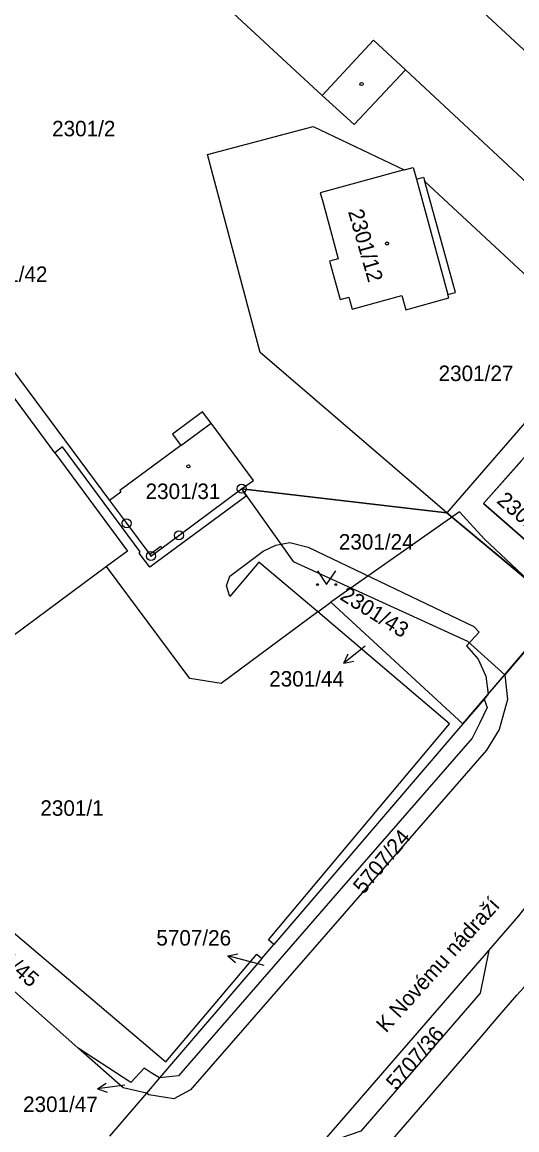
# Model space of a CAD drawing. Extents: x -644096 to -634268, y -1141430 to -1133463.
# Drawn here: x -638768.8 to -638714.4, y -1138924.7 to -1138803 of the extents above; entities that cross this region are included whole.
import ezdxf

# ---------------------------------------------------------------- set-up
doc = ezdxf.new("R2010")
doc.units = 0
for name, color, linetype in [('_CIVIL_CONSTRUCTION', 7, 'Continuous'), ('B_Hranice _3D', 7, 'Continuous'), ('M_Svah_Nasyp', 7, 'Continuous'), ('M_Svah_Zarez', 7, 'Continuous'), ('svrsek_osa_sjezdy', 7, 'Continuous'), ('svrsek_osa_terminal_VRT', 7, 'Continuous'), ('svrsek_osa_VRT', 7, 'Continuous'), ('svrsek_popisy_VRT', 7, 'Continuous'), ('terminal_VRT', 7, 'Continuous')]:
    doc.layers.add(name, color=color, linetype=linetype)

msp = doc.modelspace()

# ---------------------------------------------------------------- linework, layer by layer
at = {"layer": '_CIVIL_CONSTRUCTION'}
for centre, radius in [((-638744.67, -1138854.25), 0.5), ((-638744.67, -1138854.25), 0.0303), ((-638757.31, -1138858.04), 0.5), ((-638757.31, -1138858.04), 0.0303), ((-638751.55, -1138859.37), 0.5), ((-638751.55, -1138859.37), 0.0303), ((-638754.63, -1138861.65), 0.5), ((-638754.63, -1138861.65), 0.0303)]:
    msp.add_circle(centre, radius, dxfattribs=at)
at = {"layer": 'B_Hranice _3D'}
for points in [[(-638708.2, -1138865.82), (-638699.36, -1138855.13), (-638711.39, -1138844.53), (-638722.12, -1138856.89), (-638709.54, -1138867.39)], [(-638703.77, -1138854.57), (-638706.55, -1138857.72), (-638706.18, -1138858.06), (-638710.25, -1138862.72), (-638718.08, -1138855.88), (-638711.17, -1138848.05)], [(-638744.67, -1138854.25), (-638739.01, -1138862.26), (-638719.85, -1138871.01), (-638715.77, -1138874.69), (-638709.54, -1138867.39), (-638722.12, -1138856.89)], [(-638734.86, -1138866.71), (-638720.37, -1138880.09), (-638708.2, -1138865.82), (-638710.08, -1138865.63), (-638713.21, -1138864.26), (-638718, -1138859.8), (-638720.73, -1138856.8)]]:
    msp.add_lwpolyline(points, close=True, dxfattribs=at)
at = {"layer": 'M_Svah_Nasyp'}
for p, q in [((-638735.81, -1138811.03), (-638730.18, -1138804.97)), ((-638730.18, -1138804.97), (-638726.68, -1138808.23)), ((-638725.47, -1138820.24), (-638722.01, -1138832.92)), ((-638751.35, -1138849.49), (-638748.03, -1138847.04)), ((-638753.53, -1138860.58), (-638754.76, -1138861.48)), ((-638753.41, -1138860.74), (-638753.53, -1138860.58))]:
    msp.add_line(p, q, dxfattribs=at)
at = {"layer": 'M_Svah_Zarez'}
for centre in [(-638731.49, -1138809.79), (-638728.7, -1138827.31), (-638750.52, -1138851.79)]:
    msp.add_circle(centre, 0.175, dxfattribs=at)
at = {"layer": 'svrsek_osa_sjezdy'}
msp.add_lwpolyline([(-638736.33, -1138863.28), (-638735.33, -1138864.78), (-638734.33, -1138863.28)], dxfattribs=at)
for centre in [(-638736.33, -1138864.78), (-638734.33, -1138864.78)]:
    msp.add_circle(centre, 0.1, dxfattribs=at)
at = {"layer": 'svrsek_osa_terminal_VRT'}
msp.add_arc((-642050.26, -1145189.6), 8802.25, 41.413152, 75.317049, dxfattribs=at)
at = {"layer": 'svrsek_popisy_VRT'}
for p, q in [((-638731.09, -1138871.56), (-638733.45, -1138873.41)), ((-638733.45, -1138873.41), (-638732.97, -1138872.4)), ((-638733.45, -1138873.41), (-638732.36, -1138873.19)), ((-638746.18, -1138905.55), (-638745.08, -1138905.33)), ((-638743.28, -1138906.33), (-638746.18, -1138905.55)), ((-638746.18, -1138905.55), (-638745.34, -1138906.3)), ((-638742.18, -1138906.62), (-638743.28, -1138906.33)), ((-638760.49, -1138920.16), (-638759.56, -1138919.54)), ((-638757.51, -1138919.79), (-638760.49, -1138920.16)), ((-638760.49, -1138920.16), (-638759.43, -1138920.53))]:
    msp.add_line(p, q, dxfattribs=at)
at = {"layer": 'terminal_VRT'}
for p, q in [((-638795.77, -1138806.3), (-638759.17, -1138855.54)), ((-638724.56, -1138820.48), (-638697.29, -1138845.87)), ((-638744.67, -1138854.25), (-638722.12, -1138856.89)), ((-638709.54, -1138867.39), (-638722.12, -1138856.89)), ((-638709.54, -1138867.39), (-638715.77, -1138874.69)), ((-638717.58, -1138876.82), (-638715.77, -1138874.69)), ((-638718.03, -1138877.35), (-638720.37, -1138880.09)), ((-638717.58, -1138876.82), (-638718.03, -1138877.35)), ((-638742.44, -1138905.85), (-638741.13, -1138904.32)), ((-638736.03, -1138926.36), (-638717.51, -1138904.97)), ((-638742.44, -1138905.85), (-638753.69, -1138918.98)), ((-638753.69, -1138918.98), (-638755.13, -1138920.67)), ((-638755.13, -1138920.67), (-638759.18, -1138925.39))]:
    msp.add_line(p, q, dxfattribs=at)
for points in [[(-638710.63, -1138823.16), (-638726.68, -1138808.23), (-638732.3, -1138814.23), (-638735.81, -1138811.03), (-638762.7, -1138786.14), (-638749.96, -1138772.39), (-638752.89, -1138769.67), (-638750.54, -1138767.61), (-638747.6, -1138770.33), (-638749.72, -1138772.62), (-638703.47, -1138815.45)], [(-638765.19, -1138850.3), (-638796.49, -1138807.89), (-638807.1, -1138815.77)], [(-638722.12, -1138856.89), (-638742.63, -1138839.28), (-638748.4, -1138817.53), (-638736.8, -1138814.45), (-638726.81, -1138819.22)], [(-638726.81, -1138819.22), (-638736.03, -1138821.74), (-638735.79, -1138822.6), (-638734.79, -1138826.26), (-638734.05, -1138828.99), (-638735.01, -1138829.25), (-638733.86, -1138833.47), (-638732.9, -1138833.2), (-638732.53, -1138834.53), (-638727.07, -1138833.02), (-638726.63, -1138834.59), (-638721.91, -1138833.28), (-638722.01, -1138832.92), (-638721.19, -1138832.7), (-638724.56, -1138820.48)], [(-638726.81, -1138819.22), (-638725.82, -1138818.95), (-638725.47, -1138820.24), (-638724.68, -1138820.03), (-638724.56, -1138820.48)], [(-638759.51, -1138862.79), (-638776.23, -1138875.17), (-638778.71, -1138871.73), (-638781.96, -1138874.13), (-638808.72, -1138837.78)], [(-638744.67, -1138854.25), (-638743.38, -1138853.36), (-638748.03, -1138847.04), (-638748.95, -1138845.79), (-638752.26, -1138848.24), (-638751.35, -1138849.49), (-638758.05, -1138854.46), (-638757.93, -1138854.62), (-638759.17, -1138855.54)], [(-638744.67, -1138854.25), (-638744.17, -1138855.06), (-638754.77, -1138862.86), (-638755.91, -1138861.31), (-638755.81, -1138861.17), (-638764.34, -1138849.66), (-638765.19, -1138850.3)], [(-638765.19, -1138850.3), (-638757.22, -1138861.09), (-638759.51, -1138862.79)], [(-638713.94, -1138851.19), (-638718.08, -1138855.88), (-638710.25, -1138862.72), (-638706.18, -1138858.06), (-638706.55, -1138857.72), (-638703.77, -1138854.57), (-638708.03, -1138850.82)], [(-638759.17, -1138855.54), (-638757.31, -1138858.04), (-638754.76, -1138861.48), (-638754.63, -1138861.65), (-638753.41, -1138860.74), (-638751.55, -1138859.37), (-638744.67, -1138854.25)], [(-638736.31, -1138867.78), (-638742.77, -1138862.3), (-638745.97, -1138866.09), (-638746.33, -1138864.9), (-638745.96, -1138863.84), (-638742.32, -1138861.11), (-638740.92, -1138860.44), (-638739.38, -1138860.15), (-638737.37, -1138860.67), (-638719.15, -1138869.38), (-638718.58, -1138869.99), (-638719.98, -1138871.49), (-638718.68, -1138872.99), (-638717.85, -1138874.85), (-638717.58, -1138876.82)], [(-638736.31, -1138867.78), (-638746.91, -1138875.65), (-638750.36, -1138875.09), (-638759.51, -1138862.79)], [(-638736.31, -1138867.78), (-638734.86, -1138866.71), (-638720.37, -1138880.09)], [(-638741.13, -1138904.32), (-638741.72, -1138903.82), (-638721.83, -1138880.06), (-638736.31, -1138867.78)], [(-638715.77, -1138874.69), (-638715.46, -1138877.39), (-638716.37, -1138880.69), (-638717.78, -1138882.98), (-638750.29, -1138920.3), (-638752.13, -1138921.26), (-638754.88, -1138920.83), (-638755.13, -1138920.67)], [(-638718.03, -1138877.35), (-638717.68, -1138878.3), (-638718.5, -1138879.95), (-638719.34, -1138881.64), (-638733.7, -1138898.13), (-638751.61, -1138918.74), (-638753.69, -1138918.98)], [(-638720.37, -1138880.09), (-638733, -1138894.83), (-638741.13, -1138904.32)], [(-638717.51, -1138904.97), (-638714.22, -1138901.18), (-638712.99, -1138899.62), (-638698.6, -1138882.72)], [(-638732.63, -1138930.98), (-638725.25, -1138922.43), (-638718.58, -1138914.71), (-638716.51, -1138912.31), (-638714.42, -1138909.89), (-638713.67, -1138909.03), (-638710.78, -1138905.73), (-638708.84, -1138903.5), (-638698.32, -1138891.48), (-638697.5, -1138890.54), (-638695.42, -1138887.88), (-638694.29, -1138886.55), (-638694.02, -1138886.25)], [(-638782.8, -1138897.42), (-638782.84, -1138896.03), (-638782.45, -1138894.53), (-638781.79, -1138893.36), (-638778.49, -1138890.95), (-638777.45, -1138890.37), (-638776.21, -1138890.92), (-638779.49, -1138894.74), (-638753, -1138917.2), (-638743.01, -1138905.37), (-638742.44, -1138905.85)], [(-638762.62, -1138915.7), (-638779.35, -1138900.85), (-638782.8, -1138897.42)], [(-638717.51, -1138904.97), (-638718.45, -1138909.66), (-638731.58, -1138924.81), (-638736.03, -1138926.36)], [(-638753.69, -1138918.98), (-638754.62, -1138918.43), (-638755.37, -1138917.89), (-638756.83, -1138919.48), (-638762.62, -1138915.7)], [(-638755.13, -1138920.67), (-638757.68, -1138920.08), (-638762.62, -1138915.7)]]:
    msp.add_lwpolyline(points, dxfattribs=at)

# ---------------------------------------------------------------- texts
at = {"layer": 'svrsek_osa_VRT'}
for s, p in [('2301/2', (-638765.49, -1138815.53)), ('2301/42', (-638774.22, -1138831.53)), ('2301/27', (-638723.03, -1138842.42)), ('2301/31', (-638755.22, -1138855.38)), ('2301/24', (-638733.99, -1138860.93)), ('2301/44', (-638741.64, -1138875.98)), ('2301/1', (-638766.78, -1138890.18)), ('5707/26', (-638754.04, -1138904.44)), ('2301/47', (-638768.68, -1138922.72))]:
    msp.add_text(s, height=1.7, dxfattribs=at).set_placement(p)
for s, rotation, p in [('2301/12', 286, (-638732.99, -1138823.8)), ('2301/13', 319, (-638716.74, -1138855.71)), ('2301/43', 328, (-638733.98, -1138866.34)), ('5707/24', 50, (-638731.28, -1138898.89)), ('2301/45', 319, (-638774.06, -1138903.73)), ('5707/36', 49, (-638727.68, -1138920.44))]:
    msp.add_text(s, height=1.7, rotation=rotation, dxfattribs=at).set_placement(p)
at = {"layer": 'svrsek_popisy_VRT'}
msp.add_text('K Novému nádraží', height=1.7, rotation=48, dxfattribs=at).set_placement((-638728.79, -1138914.11))

doc.saveas('drawing.dxf')
